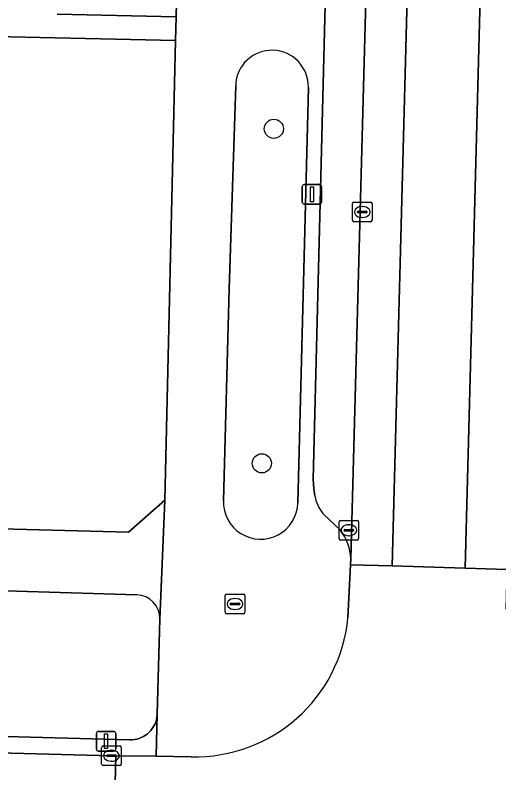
# Model space of a CAD drawing. Extents: x 162026 to 163502, y 387295 to 388169.
# Drawn here: x 162876.22 to 162900.96, y 387766.31 to 387805.04 of the extents above; entities that cross this region are included whole.
import ezdxf

# ---------------------------------------------------------------- set-up
doc = ezdxf.new("R2010")
doc.units = 0
for name, color, linetype in [('IMGEO_Boom', 7, 'Continuous'), ('IMGEO_Erf', 7, 'Continuous'), ('IMGEO_Fietspad_gesloten', 7, 'Continuous'), ('IMGEO_Groenvoorziening', 7, 'Continuous'), ('IMGEO_Kolk', 7, 'Continuous'), ('IMGEO_Lichtmast', 7, 'Continuous'), ('IMGEO_Parkeervlak_open', 7, 'Continuous'), ('IMGEO_Rijbaan_lokaal_gesloten', 7, 'Continuous'), ('IMGEO_Rijbaan_lokaal_open', 7, 'Continuous'), ('IMGEO_Rioolput', 7, 'Continuous'), ('IMGEO_Voetpad_open', 7, 'Continuous')]:
    doc.layers.add(name, color=color, linetype=linetype)

msp = doc.modelspace()

# ---------------------------------------------------------------- linework, layer by layer
at = {"layer": 'IMGEO_Boom'}
for centre in [(162889.451, 387799.234), (162888.837, 387782.131)]:
    msp.add_circle(centre, 0.489, dxfattribs=at)
at = {"layer": 'IMGEO_Erf'}
msp.add_lwpolyline([(162878.368, 387805.1), (162884.452, 387804.959), (162885.299, 387841.567)], dxfattribs=at)
msp.add_lwpolyline([(162884.424, 387803.745), (162873.645, 387803.994), (162873.534, 387800.346), (162868.544, 387800.498), (162863.621, 387800.647), (162863.732, 387804.295), (162862.084, 387804.307), (162861.962, 387800.756), (162856.5, 387800.822), (162852.037, 387800.877), (162852.098, 387804.55), (162849.822, 387804.525), (162849.713, 387800.954), (162844.456, 387801.113), (162838.669, 387801.289), (162838.778, 387804.861), (162834.615, 387804.987), (162833.854, 387779.874), (162882.011, 387778.611), (162883.88, 387780.251)], close=True, dxfattribs=at)
at = {"layer": 'IMGEO_Fietspad_gesloten'}
for points in [[(162899.085, 387912.416), (162897.011, 387912.493), (162897.009, 387912.273), (162896.663, 387899.08), (162893.38, 387777.248), (162893.367, 387776.946), (162895.507, 387776.882)], [(162904.55, 387900.274), (162904.774, 387906.812), (162904.778, 387906.963), (162904.888, 387910.762), (162904.905, 387911.349), (162904.941, 387912.198), (162902.8, 387912.277), (162899.228, 387776.77), (162901.376, 387776.703)]]:
    msp.add_lwpolyline(points, close=True, dxfattribs=at)
at = {"layer": 'IMGEO_Groenvoorziening'}
for points in [[(162887.498, 387801.45), (162887.168, 387791.06), (162886.871, 387780.22)], [(162890.678, 387780.101), (162891.215, 387801.348)], [(162882.445, 387775.415), (162875.731, 387775.618)], [(162861.179, 387768.561), (162882.07, 387767.989), (162882.193, 387767.991), (162882.316, 387768.004), (162882.437, 387768.027), (162882.555, 387768.062), (162882.67, 387768.107), (162882.78, 387768.162), (162882.885, 387768.226), (162882.984, 387768.3), (162883.076, 387768.382), (162883.16, 387768.472), (162883.235, 387768.569), (162883.302, 387768.673), (162883.359, 387768.782), (162883.407, 387768.896), (162883.443, 387769.014), (162883.47, 387769.134), (162883.485, 387769.256), (162883.489, 387769.331), (162883.624, 387774.17)]]:
    msp.add_lwpolyline(points, dxfattribs=at)
for centre, radius, start, end in [((162889.356, 387801.39), 1.859, 358.691, 178.1652), ((162888.774, 387780.154), 1.904, 177.9995, 358.4197), ((162882.384, 387774.176), 1.24, 359.7112, 87.1695)]:
    msp.add_arc(centre, radius, start, end, dxfattribs=at)
at = {"layer": 'IMGEO_Kolk'}
for p, q in [((162893.472, 387794.555), (162893.472, 387795.407)), ((162893.547, 387795.481), (162894.399, 387795.481)), ((162894.473, 387795.407), (162894.473, 387794.555)), ((162893.731, 387794.975), (162893.731, 387794.987)), ((162893.774, 387795.024), (162894.172, 387795.024)), ((162893.96, 387795.261), (162893.985, 387795.261)), ((162894.215, 387794.987), (162894.215, 387794.975)), ((162894.169, 387794.938), (162893.771, 387794.938)), ((162893.983, 387794.701), (162893.958, 387794.701)), ((162894.399, 387794.481), (162893.547, 387794.481)), ((162892.785, 387778.284), (162892.785, 387779.136)), ((162892.86, 387779.21), (162893.712, 387779.21)), ((162893.786, 387779.136), (162893.786, 387778.284)), ((162893.044, 387778.704), (162893.044, 387778.716)), ((162893.087, 387778.753), (162893.485, 387778.753)), ((162893.273, 387778.99), (162893.298, 387778.99)), ((162893.528, 387778.716), (162893.528, 387778.704)), ((162893.482, 387778.667), (162893.084, 387778.667)), ((162893.296, 387778.43), (162893.271, 387778.43)), ((162893.712, 387778.21), (162892.86, 387778.21)), ((162880.644, 387766.756), (162880.644, 387767.608)), ((162880.719, 387767.682), (162881.571, 387767.682)), ((162881.132, 387767.462), (162881.157, 387767.462)), ((162881.645, 387767.608), (162881.645, 387766.756)), ((162880.903, 387767.176), (162880.903, 387767.188)), ((162881.341, 387767.139), (162880.943, 387767.139)), ((162880.946, 387767.225), (162881.344, 387767.225)), ((162881.387, 387767.188), (162881.387, 387767.176)), ((162881.571, 387766.682), (162880.719, 387766.682)), ((162881.155, 387766.902), (162881.13, 387766.902))]:
    msp.add_line(p, q, dxfattribs=at)
for points in [[(162893.472, 387794.555), (162893.472, 387795.407)], [(162893.547, 387795.481), (162894.399, 387795.481)], [(162894.473, 387795.407), (162894.473, 387794.555)], [(162894.399, 387794.481), (162893.547, 387794.481)], [(162892.785, 387778.284), (162892.785, 387779.136)], [(162892.86, 387779.21), (162893.712, 387779.21)], [(162893.786, 387779.136), (162893.786, 387778.284)], [(162893.712, 387778.21), (162892.86, 387778.21)], [(162880.644, 387766.756), (162880.644, 387767.608)], [(162880.719, 387767.682), (162881.571, 387767.682)], [(162881.645, 387767.608), (162881.645, 387766.756)], [(162881.571, 387766.682), (162880.719, 387766.682)]]:
    msp.add_lwpolyline(points, dxfattribs=at)
for centre, radius, start, end in [((162893.549, 387795.405), 0.0765, 91.552, 178.448), ((162893.549, 387795.405), 0.0765, 91.552, 178.448), ((162894.397, 387795.405), 0.0765, 1.552, 88.448), ((162894.397, 387795.405), 0.0765, 1.552, 88.448), ((162893.771, 387794.984), 0.0403, 85.8775, 175.7526), ((162893.768, 387794.974), 0.0366, 178.938, 274.7102), ((162894.172, 387794.981), 0.043, 264.8664, 352.4533), ((162894.176, 387794.986), 0.0386, 1.7309, 96.639), ((162893.549, 387794.557), 0.0765, 181.552, 268.448), ((162893.549, 387794.557), 0.0765, 181.552, 268.448), ((162894.397, 387794.557), 0.0765, 271.552, 358.448), ((162894.397, 387794.557), 0.0765, 271.552, 358.448), ((162892.862, 387779.134), 0.0765, 91.552, 178.448), ((162892.862, 387779.134), 0.0765, 91.552, 178.448), ((162893.71, 387779.134), 0.0765, 1.552, 88.448), ((162893.71, 387779.134), 0.0765, 1.552, 88.448), ((162893.084, 387778.713), 0.0403, 85.8775, 175.7526), ((162893.081, 387778.703), 0.0366, 178.938, 274.7102), ((162893.485, 387778.71), 0.043, 264.8664, 352.4533), ((162893.489, 387778.715), 0.0386, 1.7309, 96.639), ((162892.862, 387778.286), 0.0765, 181.552, 268.448), ((162892.862, 387778.286), 0.0765, 181.552, 268.448), ((162893.71, 387778.286), 0.0765, 271.552, 358.448), ((162893.71, 387778.286), 0.0765, 271.552, 358.448), ((162880.721, 387767.606), 0.0765, 91.552, 178.448), ((162880.721, 387767.606), 0.0765, 91.552, 178.448), ((162881.569, 387767.606), 0.0765, 1.552, 88.448), ((162881.569, 387767.606), 0.0765, 1.552, 88.448), ((162880.943, 387767.185), 0.0403, 85.8775, 175.7526), ((162880.94, 387767.175), 0.0366, 178.938, 274.7102), ((162881.344, 387767.182), 0.043, 264.8664, 352.4533), ((162881.348, 387767.187), 0.0386, 1.7309, 96.639), ((162880.721, 387766.758), 0.0765, 181.552, 268.448), ((162880.721, 387766.758), 0.0765, 181.552, 268.448), ((162881.569, 387766.758), 0.0765, 271.552, 358.448), ((162881.569, 387766.758), 0.0765, 271.552, 358.448)]:
    msp.add_arc(centre, radius, start, end, dxfattribs=at)
for centre, major_axis, ratio, start_param, end_param in [((162893.959, 387794.981), (-0.387, 0.002), 0.722429, 4.712389, 7.853982), ((162893.984, 387794.981), (-0.39, 0.002), 0.717154, 1.570796, 4.712389), ((162893.272, 387778.71), (-0.387, 0.002), 0.722429, 4.712389, 7.853982), ((162893.297, 387778.71), (-0.39, 0.002), 0.717154, 1.570796, 4.712389), ((162881.131, 387767.182), (-0.387, 0.002), 0.722429, 4.712389, 7.853982), ((162881.156, 387767.182), (-0.39, 0.002), 0.717154, 1.570796, 4.712389)]:
    msp.add_ellipse(centre, major_axis=major_axis, ratio=ratio, start_param=start_param, end_param=end_param, dxfattribs=at)
at = {"layer": 'IMGEO_Lichtmast'}
for p, q in [((162890.9, 387795.483), (162890.9, 387796.283)), ((162890.9, 387796.283), (162890.9, 387795.483)), ((162891, 387796.383), (162891.79, 387796.383)), ((162891.79, 387796.383), (162891, 387796.383)), ((162891.89, 387796.283), (162891.89, 387795.483)), ((162891.89, 387795.483), (162891.89, 387796.283)), ((162891.79, 387795.383), (162891, 387795.383)), ((162891, 387795.383), (162891.79, 387795.383)), ((162880.373, 387767.522), (162880.373, 387768.322)), ((162880.373, 387768.322), (162880.373, 387767.522)), ((162880.473, 387768.422), (162881.263, 387768.422)), ((162881.263, 387768.422), (162880.473, 387768.422)), ((162881.363, 387768.322), (162881.363, 387767.522)), ((162881.363, 387767.522), (162881.363, 387768.322)), ((162881.263, 387767.422), (162880.473, 387767.422)), ((162880.473, 387767.422), (162881.263, 387767.422))]:
    msp.add_line(p, q, dxfattribs=at)
for points in [[(162891.32, 387796.258), (162891.47, 387796.258), (162891.47, 387795.508), (162891.32, 387795.508), (162891.32, 387796.258)], [(162880.793, 387768.297), (162880.943, 387768.297), (162880.943, 387767.547), (162880.793, 387767.547), (162880.793, 387768.297)]]:
    msp.add_lwpolyline(points, dxfattribs=at)
for centre, start, end in [((162891, 387796.283), 90, 180), ((162891, 387796.283), 90, 180), ((162891.79, 387796.283), 0, 90), ((162891.79, 387796.283), 360, 90), ((162891, 387795.483), 180, 270), ((162891, 387795.483), 180, 270), ((162891.79, 387795.483), 270, 0), ((162891.79, 387795.483), 270, 0), ((162880.473, 387768.322), 90, 180), ((162880.473, 387768.322), 90, 180), ((162881.263, 387768.322), 0, 90), ((162881.263, 387768.322), 360, 90), ((162880.473, 387767.522), 180, 270), ((162880.473, 387767.522), 180, 270), ((162881.263, 387767.522), 270, 0), ((162881.263, 387767.522), 270, 0)]:
    msp.add_arc(centre, 0.1, start, end, dxfattribs=at)
at = {"layer": 'IMGEO_Parkeervlak_open'}
for points in [[(162894.678, 387908.582), (162891.466, 387781.316), (162891.496, 387780.824), (162891.549, 387780.469)], [(162893.38, 387777.248), (162896.663, 387899.08)], [(162891.964, 387779.566), (162892.012, 387779.519), (162892.852, 387778.705)]]:
    msp.add_lwpolyline(points, dxfattribs=at)
for centre, radius, start, end in [((162893.36, 387780.754), 1.833, 188.9572, 220.4078), ((162891.001, 387777.21), 2.379, 0.9145, 38.9254)]:
    msp.add_arc(centre, radius, start, end, dxfattribs=at)
at = {"layer": 'IMGEO_Rijbaan_lokaal_gesloten'}
msp.add_lwpolyline([(162902.8, 387912.277), (162899.085, 387912.416), (162895.507, 387776.882), (162899.228, 387776.77)], close=True, dxfattribs=at)
at = {"layer": 'IMGEO_Rijbaan_lokaal_open'}
for points in [[(162901.33, 387774.674), (162901.376, 387776.703), (162899.228, 387776.77), (162895.507, 387776.882), (162893.367, 387776.946), (162893.242, 387774.227)], [(162885.223, 387767.128), (162883.423, 387767.152), (162881.37, 387767.179), (162881.196, 387760.133), (162882.203, 387760.048), (162885.182, 387759.911), (162886.159, 387759.836)]]:
    msp.add_lwpolyline(points, dxfattribs=at)
msp.add_lwpolyline([(162881.37, 387767.179), (162881.145, 387767.182), (162870.885, 387767.456), (162851.975, 387768.023), (162851.777, 387760.906), (162852.681, 387760.88), (162856.363, 387760.778), (162869.669, 387760.467), (162880.952, 387760.153), (162881.196, 387760.133)], close=True, dxfattribs=at)
msp.add_arc((162885.415, 387774.99), 7.864, 268.6034, 354.4318, dxfattribs=at)
at = {"layer": 'IMGEO_Rioolput'}
for p, q in [((162886.963, 387774.513), (162886.963, 387775.365)), ((162887.038, 387775.439), (162887.89, 387775.439)), ((162887.451, 387775.219), (162887.476, 387775.219)), ((162887.964, 387775.365), (162887.964, 387774.513)), ((162887.222, 387774.933), (162887.222, 387774.945)), ((162887.66, 387774.896), (162887.262, 387774.896)), ((162887.265, 387774.982), (162887.663, 387774.982)), ((162887.706, 387774.945), (162887.706, 387774.933)), ((162887.89, 387774.439), (162887.038, 387774.439)), ((162887.474, 387774.659), (162887.449, 387774.659))]:
    msp.add_line(p, q, dxfattribs=at)
for points in [[(162886.963, 387774.513), (162886.963, 387775.365)], [(162887.038, 387775.439), (162887.89, 387775.439)], [(162887.964, 387775.365), (162887.964, 387774.513)], [(162887.89, 387774.439), (162887.038, 387774.439)]]:
    msp.add_lwpolyline(points, dxfattribs=at)
for centre, radius, start, end in [((162887.04, 387775.363), 0.0765, 91.552, 178.448), ((162887.04, 387775.363), 0.0765, 91.552, 178.448), ((162887.888, 387775.363), 0.0765, 1.552, 88.448), ((162887.888, 387775.363), 0.0765, 1.552, 88.448), ((162887.262, 387774.942), 0.0403, 85.8775, 175.7526), ((162887.259, 387774.932), 0.0366, 178.938, 274.7102), ((162887.663, 387774.939), 0.043, 264.8664, 352.4533), ((162887.667, 387774.944), 0.0386, 1.7309, 96.639), ((162887.04, 387774.515), 0.0765, 181.552, 268.448), ((162887.04, 387774.515), 0.0765, 181.552, 268.448), ((162887.888, 387774.515), 0.0765, 271.552, 358.448), ((162887.888, 387774.515), 0.0765, 271.552, 358.448)]:
    msp.add_arc(centre, radius, start, end, dxfattribs=at)
for centre, major_axis, ratio, start_param, end_param in [((162887.45, 387774.939), (-0.387, 0.002), 0.722429, 4.712389, 7.853982), ((162887.475, 387774.939), (-0.39, 0.002), 0.717154, 1.570796, 4.712389)]:
    msp.add_ellipse(centre, major_axis=major_axis, ratio=ratio, start_param=start_param, end_param=end_param, dxfattribs=at)
at = {"layer": 'IMGEO_Voetpad_open'}
for points in [[(162889.843, 387922.868), (162887.512, 387922.987), (162887.403, 387918.244), (162886.045, 387868.738), (162885.986, 387866.589), (162885.299, 387841.567), (162884.452, 387804.959), (162884.424, 387803.745), (162883.88, 387780.251), (162883.624, 387774.17), (162883.489, 387769.331), (162883.423, 387767.152), (162885.223, 387767.128)], [(162891.549, 387780.469), (162891.496, 387780.824), (162891.466, 387781.316), (162894.678, 387908.582)], [(162834.655, 387806.307), (162834.615, 387804.987), (162838.778, 387804.861), (162844.536, 387804.686), (162849.822, 387804.525), (162852.098, 387804.55), (162856.58, 387804.441), (162862.084, 387804.307), (162863.732, 387804.295), (162868.626, 387804.146), (162873.645, 387803.994), (162884.424, 387803.745), (162884.452, 387804.959), (162878.368, 387805.1)], [(162886.871, 387780.22), (162887.168, 387791.06), (162887.498, 387801.45)], [(162891.215, 387801.348), (162890.678, 387780.101)], [(162883.88, 387780.251), (162882.011, 387778.611), (162833.854, 387779.874), (162833.839, 387775.276)], [(162883.624, 387774.17), (162883.88, 387780.251)], [(162892.852, 387778.705), (162892.012, 387779.519), (162891.964, 387779.566)], [(162893.242, 387774.227), (162893.367, 387776.946), (162893.38, 387777.248)], [(162856.776, 387776.1), (162861.523, 387775.995), (162870.994, 387775.762), (162875.731, 387775.618), (162882.445, 387775.415)], [(162870.885, 387767.456), (162881.145, 387767.182), (162881.37, 387767.179), (162883.423, 387767.152), (162883.489, 387769.331), (162883.485, 387769.256), (162883.47, 387769.134), (162883.443, 387769.014), (162883.407, 387768.896), (162883.359, 387768.782), (162883.302, 387768.673), (162883.235, 387768.569), (162883.16, 387768.472), (162883.076, 387768.382), (162882.984, 387768.3), (162882.885, 387768.226), (162882.78, 387768.162), (162882.67, 387768.107), (162882.555, 387768.062), (162882.437, 387768.027), (162882.316, 387768.004), (162882.193, 387767.991), (162882.07, 387767.989), (162861.179, 387768.561)]]:
    msp.add_lwpolyline(points, dxfattribs=at)
for centre, radius, start, end in [((162889.356, 387801.39), 1.859, 358.691, 178.1652), ((162893.36, 387780.754), 1.833, 188.9572, 220.4078), ((162888.774, 387780.154), 1.904, 177.9995, 358.4197), ((162891.001, 387777.21), 2.379, 0.9145, 38.9254), ((162882.384, 387774.176), 1.24, 359.7112, 87.1695), ((162885.415, 387774.99), 7.864, 268.6034, 354.4318)]:
    msp.add_arc(centre, radius, start, end, dxfattribs=at)

doc.saveas('drawing.dxf')
